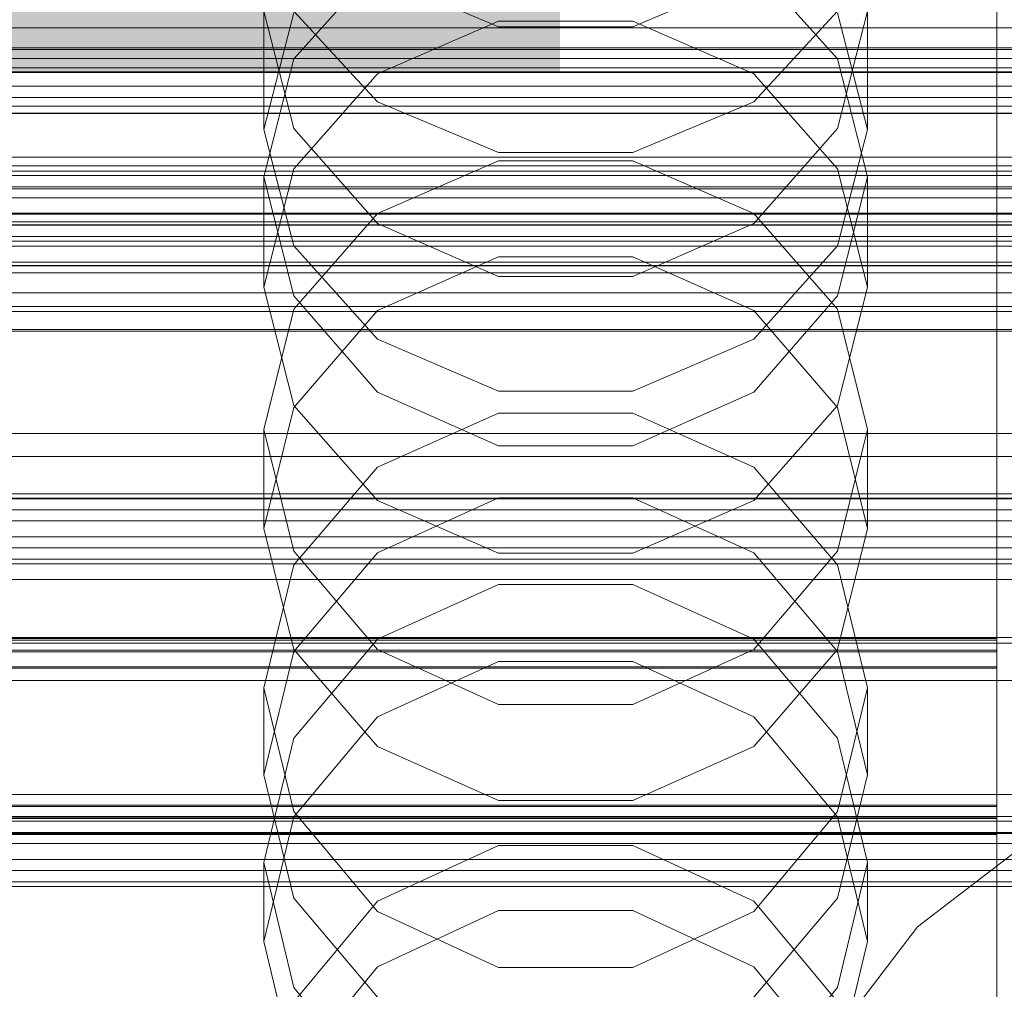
# Model space of a CAD drawing. Header units: millimetres. Extents: x -4738 to 65662, y -68080 to 6847.
# Tile 286 of 656: x 132 to 201, y -34164 to -34096. Entities that reach past the tile are written whole.
import ezdxf

# ---------------------------------------------------------------- set-up
doc = ezdxf.new("R2010")
doc.units = ezdxf.units.MM
for name, color, linetype, lineweight in [('COTAS_O', 1, 'Continuous', 0), ('COTAS_P', 1, 'Continuous', 0), ('frontal_briquetadora', 7, 'Continuous', 0), ('frontal_C01', 7, 'Continuous', 0), ('frontal_C03', 7, 'Continuous', 0), ('frontal_mezcladora', 7, 'Continuous', 0), ('frontal_secador', 7, 'Continuous', 0)]:
    doc.layers.add(name, color=color, linetype=linetype, lineweight=lineweight)
doc.dimstyles.new('R19_100', dxfattribs={"dimtxt": 250, "dimasz": 150, "dimexe": 150, "dimexo": 80, "dimgap": 100, "dimtad": 1, "dimtih": 1, "dimtoh": 1, "dimdsep": 46, "dimcen": 0.09, "dimadec": 0, "dimazin": 0, "dimtfac": 1, "dimtdec": 4, "dimtofl": 0, "dimtmove": 0, "dimatfit": 3, "dimfxl": 1, "dimtolj": 1, "dimtzin": 0, "dimarcsym": 0})

# ---------------------------------------------------------------- blocks, each defined once
blk = doc.blocks.new('DIM_R31_48')
at = {"layer": 'COTAS_O'}
for p, q in [((-1725, -33700), (-1575, -33655)), ((1725, -33700), (1575, -33655)), ((-1725, -34400), (-1725, -33700)), ((-1725, -33700), (1725, -33700)), ((-1725, -33700), (-1575, -33745)), ((1725, -33700), (1575, -33745)), ((1725, -34400), (1725, -33700))]:
    blk.add_line(p, q, dxfattribs=at)
blk.add_text('3450 O', height=250, dxfattribs=at).set_placement((0, -33600))
blk = doc.blocks.new('DIM_R31_49')
at = {"layer": 'COTAS_P'}
for p, q in [((-150, -32300), (550, -32300)), ((550, -32300), (505, -32450)), ((550, -34900), (550, -32300)), ((550, -32300), (595, -32450)), ((550, -34900), (505, -34750)), ((550, -34900), (595, -34750)), ((-150, -34900), (550, -34900))]:
    blk.add_line(p, q, dxfattribs=at)
blk.add_text('2600 P', height=250, rotation=90, dxfattribs=at).set_placement((450, -33600))
blk = doc.blocks.new('DIM_R31_52')
at = {"layer": 'COTAS_O'}
for p, q in [((-650, -34200), (-500, -34155)), ((650, -34200), (500, -34155)), ((-650, -34900), (-650, -34200)), ((-650, -34200), (650, -34200)), ((-650, -34200), (-500, -34245)), ((650, -34200), (500, -34245)), ((650, -34900), (650, -34200))]:
    blk.add_line(p, q, dxfattribs=at)
blk.add_text('1300 O', height=250, dxfattribs=at).set_placement((0, -34100))

msp = doc.modelspace()

# ---------------------------------------------------------------- linework, layer by layer
at = {"layer": 'frontal_briquetadora'}
for p, q in [((200, -33920), (200, -34100)), ((200, -34096.579), (200, -34081.519)), ((200, -34084.097), (200, -34101.698)), ((200, -34102.255), (200, -34084.64)), ((200, -34102.813), (200, -34085.184)), ((200, -34085.599), (200, -34099.701)), ((200, -34087.52), (200, -34096.547)), ((200, -34091.829), (200, -34101.584)), ((156.906, -34092.596), (151.08, -34099.099)), ((188.92, -34099.099), (183.094, -34092.596)), ((165.326, -34096.873), (156.906, -34093.266)), ((183.094, -34093.266), (174.674, -34096.873)), ((200, -34099.123), (200, -34094.857)), ((151.08, -34103.933), (149, -34095.779)), ((149, -34104.004), (149, -34095.779)), ((151.08, -34095.766), (156.907, -34102.094)), ((183.093, -34102.094), (188.92, -34095.766)), ((191, -34095.779), (188.92, -34103.933)), ((191, -34104.004), (191, -34095.779)), ((151.08, -34095.899), (149, -34104.004)), ((156.907, -34100.145), (165.327, -34096.48)), ((165.327, -34096.48), (174.673, -34096.48)), ((174.673, -34096.48), (183.093, -34100.145)), ((191, -34104.004), (188.92, -34095.899)), ((174.674, -34096.873), (165.326, -34096.873)), ((200, -34096.547), (200, -34099.123)), ((200, -34107.038), (200, -34096.579)), ((151.08, -34099.099), (149, -34107.292)), ((191, -34107.292), (188.92, -34099.099)), ((200, -34099.701), (200, -34108.728)), ((200, -34100), (-160, -34100)), ((151.08, -34106.751), (156.907, -34100.145)), ((183.093, -34100.145), (188.92, -34106.751)), ((204, -34100), (200, -34100)), ((200, -34275), (200, -34100)), ((200, -34101.584), (200, -34105.009)), ((200, -34101.698), (200, -34119.743)), ((156.907, -34102.094), (165.327, -34105.606)), ((174.673, -34105.606), (183.093, -34102.094)), ((200, -34120.314), (200, -34102.255)), ((200, -34120.885), (200, -34102.813)), ((149, -34104.004), (151.08, -34112.109)), ((156.906, -34110.541), (151.08, -34103.933)), ((188.92, -34103.933), (183.094, -34110.541)), ((188.92, -34112.109), (191, -34104.004)), ((165.327, -34105.606), (174.673, -34105.606)), ((149, -34114.988), (151.08, -34106.751)), ((165.326, -34106.182), (156.906, -34109.855)), ((174.674, -34106.182), (165.326, -34106.182)), ((183.094, -34109.855), (174.674, -34106.182)), ((188.92, -34106.751), (191, -34114.988)), ((149, -34114.988), (149, -34107.292)), ((149, -34107.292), (151.08, -34115.574)), ((188.92, -34115.574), (191, -34107.292)), ((191, -34114.988), (191, -34107.292)), ((200, -34111.304), (200, -34107.038)), ((200, -34108.728), (200, -34111.304)), ((156.906, -34109.855), (151.08, -34116.514)), ((188.92, -34116.514), (183.094, -34109.855)), ((165.326, -34114.235), (156.906, -34110.541)), ((183.094, -34110.541), (174.674, -34114.235)), ((151.08, -34112.109), (156.907, -34118.608)), ((183.093, -34118.608), (188.92, -34112.109)), ((156.907, -34116.612), (165.327, -34112.866)), ((165.327, -34112.866), (174.673, -34112.866)), ((174.673, -34112.866), (183.093, -34116.612)), ((174.674, -34114.235), (165.326, -34114.235)), ((151.08, -34123.224), (149, -34114.988)), ((191, -34114.988), (188.92, -34123.224)), ((151.08, -34115.574), (156.906, -34122.28)), ((183.094, -34122.28), (188.92, -34115.574)), ((151.08, -34116.514), (149, -34124.892)), ((151.08, -34123.363), (156.907, -34116.612)), ((183.093, -34116.612), (188.92, -34123.363)), ((191, -34124.892), (188.92, -34116.514)), ((156.907, -34118.608), (165.327, -34122.215)), ((174.673, -34122.215), (183.093, -34118.608)), ((200, -34119.743), (200, -34138.187)), ((200, -34138.77), (200, -34120.314)), ((200, -34139.352), (200, -34120.885)), ((156.906, -34122.28), (165.326, -34126.028)), ((165.327, -34122.215), (174.673, -34122.215)), ((174.674, -34126.028), (183.094, -34122.28)), ((156.907, -34129.83), (151.08, -34123.224)), ((188.92, -34123.224), (183.093, -34129.83)), ((149, -34131.781), (151.08, -34123.363)), ((156.906, -34127.512), (165.326, -34123.759)), ((165.326, -34123.759), (174.674, -34123.759)), ((174.674, -34123.759), (183.094, -34127.512)), ((188.92, -34123.363), (191, -34131.781)), ((151.08, -34133.352), (149, -34124.892)), ((149, -34131.781), (149, -34124.892)), ((191, -34124.892), (188.92, -34133.352)), ((191, -34131.781), (191, -34124.892)), ((165.326, -34126.028), (174.674, -34126.028)), ((151.08, -34134.311), (156.906, -34127.512)), ((183.094, -34127.512), (188.92, -34134.311)), ((165.327, -34129.642), (156.907, -34133.46)), ((165.327, -34133.495), (156.907, -34129.83)), ((174.673, -34129.642), (165.327, -34129.642)), ((183.093, -34133.46), (174.673, -34129.642)), ((183.093, -34129.83), (174.673, -34133.495)), ((149, -34131.781), (151.08, -34140.199)), ((188.92, -34140.199), (191, -34131.781)), ((156.906, -34140.193), (151.08, -34133.352)), ((156.907, -34133.46), (151.08, -34140.34)), ((174.673, -34133.495), (165.327, -34133.495)), ((188.92, -34140.34), (183.093, -34133.46)), ((188.92, -34133.352), (183.094, -34140.193)), ((149, -34142.855), (151.08, -34134.311)), ((188.92, -34134.311), (191, -34142.855)), ((165.326, -34135.681), (156.906, -34139.483)), ((174.674, -34135.681), (165.326, -34135.681)), ((183.094, -34139.483), (174.674, -34135.681)), ((200, -34138.187), (200, -34156.982)), ((200, -34157.575), (200, -34138.77)), ((-160, -34139.431), (200, -34139.431)), ((200, -34139.536), (-160, -34139.536)), ((156.906, -34139.483), (151.08, -34146.366)), ((188.92, -34146.366), (183.094, -34139.483)), ((200, -34158.168), (200, -34139.352)), ((200, -34139.431), (200, -34141.394)), ((200, -34151.031), (200, -34139.431)), ((200, -34151.121), (200, -34139.536)), ((200, -34139.536), (200, -34141.489)), ((-160, -34140.25), (200, -34140.25)), ((200, -34140.35), (-160, -34140.35)), ((151.08, -34140.34), (149, -34148.919)), ((151.08, -34140.199), (156.907, -34146.949)), ((165.326, -34144.012), (156.906, -34140.193)), ((183.094, -34140.193), (174.674, -34144.012)), ((183.093, -34146.949), (188.92, -34140.199)), ((191, -34148.919), (188.92, -34140.34)), ((200, -34140.25), (200, -34151.864)), ((200, -34151.949), (200, -34140.35)), ((156.907, -34144.884), (165.327, -34141.024)), ((165.327, -34141.024), (174.673, -34141.024)), ((174.673, -34141.024), (183.093, -34144.884)), ((-160, -34141.394), (200, -34141.394)), ((200, -34141.489), (-160, -34141.489)), ((200, -34141.394), (200, -34152.993)), ((200, -34141.489), (200, -34153.073)), ((151.08, -34151.47), (149, -34142.855)), ((149, -34148.919), (149, -34142.855)), ((191, -34142.855), (188.92, -34151.47)), ((191, -34148.919), (191, -34142.855)), ((174.674, -34144.012), (165.326, -34144.012)), ((151.08, -34151.841), (156.907, -34144.884)), ((183.093, -34144.884), (188.92, -34151.841)), ((151.08, -34146.366), (149, -34155.01)), ((191, -34155.01), (188.92, -34146.366)), ((156.907, -34146.949), (165.327, -34150.696)), ((174.673, -34150.696), (183.093, -34146.949)), ((149, -34148.919), (151.08, -34157.498)), ((188.92, -34157.498), (191, -34148.919)), ((200, -34151.031), (-160, -34151.031)), ((200, -34151.121), (-160, -34151.121)), ((165.327, -34150.696), (174.673, -34150.696)), ((200, -34154.722), (200, -34151.031)), ((200, -34154.799), (200, -34151.121)), ((200, -34151.864), (-160, -34151.864)), ((200, -34151.949), (-160, -34151.949)), ((149, -34160.516), (151.08, -34151.841)), ((156.906, -34158.429), (151.08, -34151.47)), ((188.92, -34151.47), (183.094, -34158.429)), ((188.92, -34151.841), (191, -34160.516)), ((200, -34156.491), (200, -34151.864)), ((200, -34156.563), (200, -34151.949)), ((-160, -34152.993), (200, -34152.993)), ((-160, -34153.073), (200, -34153.073)), ((200, -34152.993), (200, -34158.546)), ((200, -34153.073), (200, -34158.612)), ((165.326, -34153.841), (156.906, -34157.708)), ((174.674, -34153.841), (165.326, -34153.841)), ((183.094, -34157.708), (174.674, -34153.841)), ((200, -34161.359), (200, -34154.722)), ((149, -34160.516), (149, -34155.01)), ((149, -34155.01), (151.08, -34163.717)), ((188.92, -34163.717), (191, -34155.01)), ((191, -34160.516), (191, -34155.01)), ((200, -34161.423), (200, -34154.799)), ((200, -34164.021), (200, -34156.491)), ((200, -34164.08), (200, -34156.563)), ((151.08, -34157.498), (156.907, -34164.378)), ((183.093, -34164.378), (188.92, -34157.498)), ((200, -34156.982), (200, -34176.08)), ((156.906, -34157.708), (151.08, -34164.704)), ((188.92, -34164.704), (183.094, -34157.708)), ((200, -34176.682), (200, -34157.575)), ((200, -34177.283), (200, -34158.168)), ((165.326, -34162.312), (156.906, -34158.429)), ((156.907, -34162.278), (165.327, -34158.361)), ((165.327, -34158.361), (174.673, -34158.361)), ((174.673, -34158.361), (183.093, -34162.278)), ((183.094, -34158.429), (174.674, -34162.312)), ((200, -34158.546), (200, -34166.95)), ((200, -34158.612), (200, -34167.004)), ((151.08, -34169.191), (149, -34160.516)), ((191, -34160.516), (188.92, -34169.191)), ((200, -34170.778), (200, -34161.359)), ((200, -34170.831), (200, -34161.423)), ((151.08, -34169.336), (156.907, -34162.278)), ((183.093, -34162.278), (188.92, -34169.336)), ((174.674, -34162.312), (165.326, -34162.312)), ((151.08, -34163.717), (156.906, -34170.746)), ((183.094, -34170.746), (188.92, -34163.717))]:
    msp.add_line(p, q, dxfattribs=at)
at = {"layer": 'frontal_C01'}
for p, q in [((425, -34096.935), (-425, -34096.935)), ((425, -34099.076), (-425, -34099.076)), ((-425, -34110.632), (425, -34110.632))]:
    msp.add_line(p, q, dxfattribs=at)
at = {"layer": 'frontal_C03'}
for p, q in [((1496, -34098.323), (-1496, -34098.323)), ((1496, -34098.441), (-1496, -34098.441)), ((1496, -34099.707), (-1496, -34099.707)), ((1496, -34100.042), (-1496, -34100.042)), ((-1250, -34100.999), (1250, -34100.999)), ((1496, -34102.381), (-1496, -34102.381)), ((1496, -34102.883), (-1496, -34102.883)), ((1250, -34102.892), (-1250, -34102.892)), ((-1496, -34105.94), (1496, -34105.94)), ((1496, -34106.531), (-1496, -34106.531)), ((1250, -34106.898), (-1250, -34106.898)), ((1250, -34107.214), (-1250, -34107.214)), ((1250, -34108.008), (-1250, -34108.008)), ((-1250, -34108.773), (1250, -34108.773)), ((1496, -34109.84), (-1496, -34109.84)), ((1250, -34109.895), (-1250, -34109.895)), ((1496, -34110.431), (-1496, -34110.431)), ((1250, -34110.66), (-1250, -34110.66)), ((1250, -34111.454), (-1250, -34111.454)), ((1250, -34111.77), (-1250, -34111.77)), ((1496, -34113.488), (-1496, -34113.488)), ((1250, -34113.479), (-1250, -34113.479)), ((1496, -34113.989), (-1496, -34113.989)), ((1250, -34115.372), (-1250, -34115.372)), ((1496, -34116.329), (-1496, -34116.329)), ((1496, -34116.664), (-1496, -34116.664)), ((1496, -34117.93), (-1496, -34117.93)), ((1496, -34118.048), (-1496, -34118.048)), ((1250, -34125.153), (-1250, -34125.153)), ((1250, -34126.758), (-1250, -34126.758)), ((1250, -34129.355), (-1250, -34129.355)), ((1250, -34129.672), (-1250, -34129.672)), ((1250, -34130.466), (-1250, -34130.466)), ((-1250, -34131.23), (1250, -34131.23)), ((1250, -34132.353), (-1250, -34132.353)), ((1250, -34133.117), (-1250, -34133.117)), ((1250, -34133.911), (-1250, -34133.911)), ((1250, -34134.228), (-1250, -34134.228)), ((1250, -34134.244), (-1250, -34134.244)), ((1250, -34135.316), (-1250, -34135.316)), ((1250, -34139.368), (-1250, -34139.368)), ((1250, -34139.744), (-1250, -34139.744)), ((1250, -34151.813), (-1250, -34151.813)), ((1250, -34152.13), (-1250, -34152.13)), ((1250, -34152.924), (-1250, -34152.924)), ((-1250, -34153.688), (1250, -34153.688)), ((1250, -34154.811), (-1250, -34154.811)), ((1250, -34155.575), (-1250, -34155.575)), ((1250, -34156.369), (-1250, -34156.369)), ((1250, -34156.685), (-1250, -34156.685))]:
    msp.add_line(p, q, dxfattribs=at)
at = {"layer": 'frontal_mezcladora'}
for p, q in [((194.49, -34159.49), (221, -34139.149)), ((174.149, -34186), (194.49, -34159.49))]:
    msp.add_line(p, q, dxfattribs=at)
at = {"layer": 'frontal_secador'}
for p, q in [((1360, -34101.784), (-1360, -34101.784)), ((1360, -34108.141), (-1360, -34108.141)), ((1360, -34112.137), (-1360, -34112.137)), ((1360, -34113.5), (-1360, -34113.5)), ((1250, -34113.25), (-1250, -34113.25)), ((1250, -34129.715), (-1250, -34129.715)), ((1250, -34142.349), (-1250, -34142.349)), ((1250, -34150.291), (-1250, -34150.291)), ((1250, -34153), (-1250, -34153))]:
    msp.add_line(p, q, dxfattribs=at)

# ---------------------------------------------------------------- dimensions: what is measured, and where the dimension line sits
at = {"layer": 'COTAS_O'}
for p1, p2, picture, middle in [((-1725, -34400), (1725, -34400), 'DIM_R31_48', (0, -33700)), ((-650, -34900), (650, -34900), 'DIM_R31_52', (0, -34200))]:
    dim = msp.add_aligned_dim(p1=p1, p2=p2, distance=700, text='<> O', dimstyle='R19_100', dxfattribs=at)
    dim.commit()
    dim.dimension.update_dxf_attribs({"geometry": picture, "text_midpoint": middle})
at = {"layer": 'COTAS_P'}
dim = msp.add_aligned_dim(p1=(-150, -34900), p2=(-150, -32300), distance=-700, text='<> P', dimstyle='R19_100', dxfattribs=at)
dim.commit()
dim.dimension.update_dxf_attribs({"geometry": 'DIM_R31_49', "text_midpoint": (550, -33600)})

doc.saveas('drawing.dxf')
